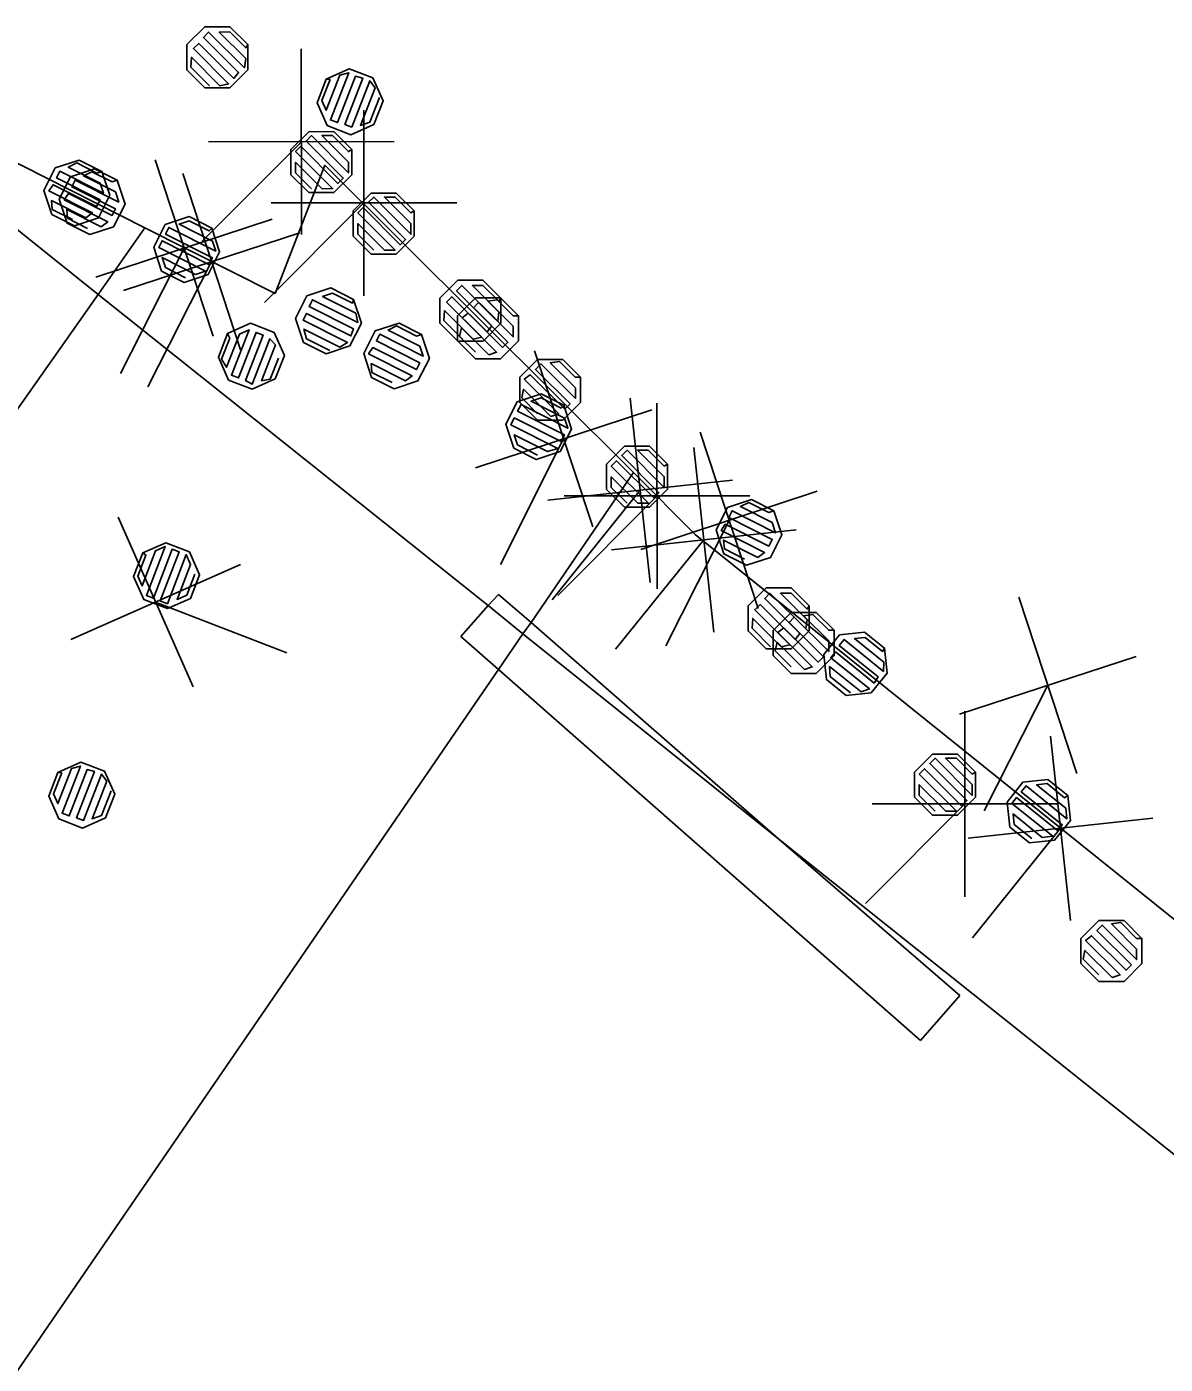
# Model space of a CAD drawing. Extents: x -266179 to -264727, y -1243225 to -1241702.
# Drawn here: x -264787.61 to -264775.47, y -1242386.33 to -1242372.06 of the extents above; entities that cross this region are included whole.
import ezdxf

# ---------------------------------------------------------------- set-up
doc = ezdxf.new("R2010")
doc.units = 0
for name, color, linetype in [('Vrstva 1', 7, 'Continuous'), ('Vrstva 19', 7, 'Continuous'), ('Vrstva 2', 7, 'Continuous'), ('Vrstva 21', 7, 'Continuous')]:
    doc.layers.add(name, color=color, linetype=linetype)

msp = doc.modelspace()

# ---------------------------------------------------------------- linework, layer by layer
at = {"layer": 'Vrstva 1'}
for p, q in [((-264790.1, -1242372.31), (-264786.35, -1242374.21)), ((-264784.96, -1242374.91), (-264784.43, -1242373.54)), ((-264784.43, -1242373.54), (-264781.14, -1242376.82)), ((-264786.85, -1242374.92), (-264786.35, -1242374.21)), ((-264786.35, -1242374.21), (-264786.85, -1242374.92)), ((-264786.35, -1242374.21), (-264784.96, -1242374.91)), ((-264810.45, -1242408.43), (-264786.85, -1242374.92)), ((-264786.85, -1242374.92), (-264810.45, -1242408.43)), ((-264781.14, -1242376.82), (-264782.23, -1242378.42)), ((-264782.23, -1242378.42), (-264781.14, -1242376.82)), ((-264781.14, -1242376.82), (-264780.48, -1242377.48)), ((-264780.48, -1242377.48), (-264769.38, -1242386.41)), ((-264782.23, -1242378.42), (-264782.32, -1242378.54)), ((-264782.32, -1242378.54), (-264782.23, -1242378.42)), ((-264782.32, -1242378.54), (-264782.58, -1242378.92)), ((-264782.58, -1242378.92), (-264782.32, -1242378.54)), ((-264782.58, -1242378.92), (-264805.28, -1242412.02)), ((-264805.28, -1242412.02), (-264782.58, -1242378.92))]:
    msp.add_line(p, q, dxfattribs=at)
at = {"layer": 'Vrstva 19'}
for p, q in [((-264790.1, -1242372.31), (-264786.35, -1242374.21)), ((-264784.96, -1242374.91), (-264784.43, -1242373.54)), ((-264784.43, -1242373.54), (-264781.14, -1242376.82)), ((-264786.35, -1242374.21), (-264784.96, -1242374.91)), ((-264781.14, -1242376.82), (-264780.48, -1242377.48)), ((-264780.48, -1242377.48), (-264769.38, -1242386.41))]:
    msp.add_line(p, q, dxfattribs=at)
for points in [[(-264785.253, -1242372.255), (-264785.253, -1242372.523), (-264785.444, -1242372.714), (-264785.713, -1242372.715), (-264785.904, -1242372.524), (-264785.904, -1242372.255), (-264785.713, -1242372.064), (-264785.444, -1242372.064), (-264785.253, -1242372.255), (-264785.275, -1242372.29), (-264785.444, -1242372.12), (-264785.557, -1242372.121), (-264785.275, -1242372.403), (-264785.289, -1242372.502), (-264785.671, -1242372.121), (-264785.727, -1242372.177), (-264785.352, -1242372.552), (-264785.402, -1242372.615), (-264785.777, -1242372.241), (-264785.833, -1242372.297), (-264785.458, -1242372.672), (-264785.55, -1242372.693), (-264785.854, -1242372.389), (-264785.861, -1242372.495), (-264785.663, -1242372.693)], [(-264784.417, -1242372.622), (-264784.171, -1242372.513), (-264783.92, -1242372.61), (-264783.811, -1242372.856), (-264783.908, -1242373.108), (-264784.154, -1242373.217), (-264784.406, -1242373.119), (-264784.514, -1242372.874), (-264784.417, -1242372.622), (-264784.376, -1242372.627), (-264784.463, -1242372.851), (-264784.417, -1242372.954), (-264784.273, -1242372.581), (-264784.176, -1242372.554), (-264784.371, -1242373.058), (-264784.296, -1242373.087), (-264784.105, -1242372.592), (-264784.027, -1242372.612), (-264784.218, -1242373.106), (-264784.144, -1242373.135), (-264783.953, -1242372.641), (-264783.896, -1242372.716), (-264784.051, -1242373.117), (-264783.951, -1242373.081), (-264783.85, -1242372.82)], [(-264784.143, -1242373.374), (-264784.143, -1242373.643), (-264784.334, -1242373.834), (-264784.602, -1242373.834), (-264784.794, -1242373.643), (-264784.794, -1242373.375), (-264784.603, -1242373.184), (-264784.334, -1242373.183), (-264784.143, -1242373.374), (-264784.179, -1242373.395), (-264784.349, -1242373.226), (-264784.462, -1242373.226), (-264784.179, -1242373.508), (-264784.178, -1242373.622), (-264784.575, -1242373.226), (-264784.631, -1242373.283), (-264784.235, -1242373.678), (-264784.291, -1242373.735), (-264784.688, -1242373.339), (-264784.744, -1242373.396), (-264784.348, -1242373.791), (-264784.461, -1242373.792), (-264784.744, -1242373.509), (-264784.744, -1242373.622), (-264784.574, -1242373.792)], [(-264786.81, -1242373.607), (-264786.726, -1242373.862), (-264786.847, -1242374.103), (-264787.102, -1242374.188), (-264787.343, -1242374.066), (-264787.428, -1242373.811), (-264787.306, -1242373.57), (-264787.051, -1242373.486), (-264786.81, -1242373.607), (-264786.864, -1242373.625), (-264787.078, -1242373.517), (-264787.168, -1242373.561), (-264786.828, -1242373.732), (-264786.793, -1242373.84), (-264787.257, -1242373.606), (-264787.293, -1242373.677), (-264786.829, -1242373.911), (-264786.865, -1242373.983), (-264787.329, -1242373.749), (-264787.374, -1242373.816), (-264786.91, -1242374.049), (-264786.981, -1242374.103), (-264787.348, -1242373.919), (-264787.339, -1242374.013), (-264787.124, -1242374.12)], [(-264786.647, -1242373.701), (-264786.562, -1242373.956), (-264786.684, -1242374.198), (-264786.939, -1242374.282), (-264787.18, -1242374.161), (-264787.264, -1242373.905), (-264787.143, -1242373.664), (-264786.888, -1242373.58), (-264786.647, -1242373.701), (-264786.7, -1242373.719), (-264786.915, -1242373.611), (-264787.004, -1242373.656), (-264786.665, -1242373.826), (-264786.629, -1242373.934), (-264787.094, -1242373.7), (-264787.13, -1242373.772), (-264786.665, -1242374.005), (-264786.701, -1242374.077), (-264787.166, -1242373.843), (-264787.211, -1242373.91), (-264786.746, -1242374.144), (-264786.818, -1242374.197), (-264787.184, -1242374.013), (-264787.175, -1242374.107), (-264786.961, -1242374.215)], [(-264783.478, -1242374.029), (-264783.478, -1242374.298), (-264783.669, -1242374.489), (-264783.938, -1242374.489), (-264784.129, -1242374.298), (-264784.129, -1242374.029), (-264783.938, -1242373.838), (-264783.669, -1242373.838), (-264783.478, -1242374.029), (-264783.514, -1242374.05), (-264783.683, -1242373.881), (-264783.796, -1242373.881), (-264783.513, -1242374.164), (-264783.513, -1242374.277), (-264783.91, -1242373.881), (-264783.966, -1242373.937), (-264783.57, -1242374.333), (-264783.627, -1242374.39), (-264784.023, -1242373.994), (-264784.079, -1242374.051), (-264783.683, -1242374.446), (-264783.796, -1242374.447), (-264784.079, -1242374.164), (-264784.079, -1242374.277), (-264783.909, -1242374.447)], [(-264785.638, -1242374.212), (-264785.554, -1242374.467), (-264785.676, -1242374.708), (-264785.932, -1242374.792), (-264786.173, -1242374.67), (-264786.256, -1242374.414), (-264786.134, -1242374.174), (-264785.879, -1242374.09), (-264785.638, -1242374.212), (-264785.665, -1242374.243), (-264785.879, -1242374.135), (-264785.986, -1242374.17), (-264785.63, -1242374.351), (-264785.595, -1242374.458), (-264786.094, -1242374.205), (-264786.13, -1242374.276), (-264785.631, -1242374.53), (-264785.667, -1242374.601), (-264786.166, -1242374.348), (-264786.203, -1242374.419), (-264785.703, -1242374.672), (-264785.811, -1242374.708), (-264786.167, -1242374.527), (-264786.132, -1242374.634), (-264785.918, -1242374.743)], [(-264784.126, -1242374.973), (-264784.041, -1242375.228), (-264784.163, -1242375.469), (-264784.418, -1242375.553), (-264784.659, -1242375.432), (-264784.743, -1242375.177), (-264784.622, -1242374.936), (-264784.367, -1242374.851), (-264784.126, -1242374.973), (-264784.135, -1242375.013), (-264784.349, -1242374.905), (-264784.456, -1242374.941), (-264784.099, -1242375.12), (-264784.081, -1242375.219), (-264784.564, -1242374.976), (-264784.6, -1242375.048), (-264784.126, -1242375.286), (-264784.153, -1242375.362), (-264784.627, -1242375.124), (-264784.663, -1242375.195), (-264784.189, -1242375.433), (-264784.27, -1242375.482), (-264784.654, -1242375.289), (-264784.627, -1242375.392), (-264784.377, -1242375.518)], [(-264782.553, -1242374.958), (-264782.553, -1242375.227), (-264782.744, -1242375.418), (-264783.012, -1242375.418), (-264783.204, -1242375.227), (-264783.204, -1242374.959), (-264783.013, -1242374.768), (-264782.745, -1242374.767), (-264782.553, -1242374.958), (-264782.575, -1242374.993), (-264782.745, -1242374.824), (-264782.858, -1242374.824), (-264782.574, -1242375.106), (-264782.588, -1242375.206), (-264782.971, -1242374.824), (-264783.027, -1242374.881), (-264782.652, -1242375.255), (-264782.701, -1242375.319), (-264783.077, -1242374.944), (-264783.133, -1242375.001), (-264782.758, -1242375.375), (-264782.85, -1242375.397), (-264783.154, -1242375.093), (-264783.161, -1242375.199), (-264782.963, -1242375.397)], [(-264782.366, -1242375.147), (-264782.366, -1242375.415), (-264782.557, -1242375.607), (-264782.825, -1242375.607), (-264783.017, -1242375.416), (-264783.017, -1242375.147), (-264782.826, -1242374.956), (-264782.558, -1242374.956), (-264782.366, -1242375.147), (-264782.423, -1242375.147), (-264782.593, -1242374.977), (-264782.692, -1242374.992), (-264782.423, -1242375.26), (-264782.423, -1242375.373), (-264782.791, -1242375.006), (-264782.847, -1242375.062), (-264782.479, -1242375.43), (-264782.536, -1242375.486), (-264782.904, -1242375.119), (-264782.967, -1242375.169), (-264782.599, -1242375.536), (-264782.684, -1242375.564), (-264782.974, -1242375.275), (-264782.995, -1242375.367), (-264782.825, -1242375.536)], [(-264785.469, -1242375.336), (-264785.223, -1242375.228), (-264784.971, -1242375.325), (-264784.863, -1242375.571), (-264784.96, -1242375.822), (-264785.206, -1242375.931), (-264785.458, -1242375.834), (-264785.566, -1242375.588), (-264785.469, -1242375.336), (-264785.446, -1242375.388), (-264785.533, -1242375.612), (-264785.48, -1242375.697), (-264785.343, -1242375.342), (-264785.239, -1242375.296), (-264785.427, -1242375.781), (-264785.352, -1242375.81), (-264785.165, -1242375.325), (-264785.09, -1242375.354), (-264785.277, -1242375.839), (-264785.206, -1242375.877), (-264785.019, -1242375.392), (-264784.959, -1242375.458), (-264785.106, -1242375.841), (-264785.014, -1242375.823), (-264784.927, -1242375.599)], [(-264783.399, -1242375.347), (-264783.316, -1242375.602), (-264783.438, -1242375.843), (-264783.693, -1242375.927), (-264783.934, -1242375.805), (-264784.017, -1242375.549), (-264783.895, -1242375.309), (-264783.64, -1242375.225), (-264783.399, -1242375.347), (-264783.453, -1242375.365), (-264783.667, -1242375.256), (-264783.757, -1242375.3), (-264783.418, -1242375.472), (-264783.383, -1242375.58), (-264783.846, -1242375.345), (-264783.882, -1242375.416), (-264783.419, -1242375.651), (-264783.455, -1242375.722), (-264783.919, -1242375.487), (-264783.964, -1242375.554), (-264783.5, -1242375.789), (-264783.572, -1242375.842), (-264783.937, -1242375.657), (-264783.929, -1242375.751), (-264783.715, -1242375.86)], [(-264781.703, -1242375.804), (-264781.703, -1242376.072), (-264781.894, -1242376.263), (-264782.162, -1242376.263), (-264782.353, -1242376.073), (-264782.353, -1242375.804), (-264782.163, -1242375.613), (-264781.894, -1242375.613), (-264781.703, -1242375.804), (-264781.76, -1242375.804), (-264781.929, -1242375.634), (-264782.028, -1242375.648), (-264781.759, -1242375.917), (-264781.759, -1242376.03), (-264782.127, -1242375.662), (-264782.184, -1242375.719), (-264781.816, -1242376.087), (-264781.873, -1242376.143), (-264782.24, -1242375.776), (-264782.304, -1242375.825), (-264781.936, -1242376.193), (-264782.021, -1242376.221), (-264782.311, -1242375.931), (-264782.332, -1242376.023), (-264782.162, -1242376.193)], [(-264781.883, -1242376.101), (-264781.799, -1242376.356), (-264781.92, -1242376.597), (-264782.176, -1242376.682), (-264782.417, -1242376.56), (-264782.501, -1242376.305), (-264782.38, -1242376.064), (-264782.125, -1242375.98), (-264781.883, -1242376.101), (-264781.91, -1242376.132), (-264782.125, -1242376.024), (-264782.232, -1242376.06), (-264781.875, -1242376.24), (-264781.839, -1242376.347), (-264782.339, -1242376.095), (-264782.375, -1242376.167), (-264781.875, -1242376.419), (-264781.911, -1242376.49), (-264782.411, -1242376.238), (-264782.447, -1242376.31), (-264781.947, -1242376.562), (-264782.055, -1242376.597), (-264782.412, -1242376.417), (-264782.376, -1242376.525), (-264782.162, -1242376.633)], [(-264780.776, -1242376.731), (-264780.776, -1242376.999), (-264780.967, -1242377.191), (-264781.235, -1242377.191), (-264781.427, -1242377), (-264781.427, -1242376.731), (-264781.236, -1242376.54), (-264780.968, -1242376.54), (-264780.776, -1242376.731), (-264780.812, -1242376.752), (-264780.982, -1242376.582), (-264781.095, -1242376.583), (-264780.812, -1242376.865), (-264780.811, -1242376.978), (-264781.208, -1242376.583), (-264781.264, -1242376.639), (-264780.868, -1242377.035), (-264780.924, -1242377.091), (-264781.321, -1242376.696), (-264781.377, -1242376.753), (-264780.981, -1242377.148), (-264781.094, -1242377.148), (-264781.377, -1242376.866), (-264781.377, -1242376.979), (-264781.207, -1242377.148)], [(-264779.641, -1242377.229), (-264779.557, -1242377.484), (-264779.678, -1242377.726), (-264779.933, -1242377.81), (-264780.175, -1242377.689), (-264780.259, -1242377.433), (-264780.138, -1242377.192), (-264779.882, -1242377.108), (-264779.641, -1242377.229), (-264779.695, -1242377.247), (-264779.909, -1242377.139), (-264779.999, -1242377.184), (-264779.659, -1242377.354), (-264779.624, -1242377.462), (-264780.088, -1242377.228), (-264780.124, -1242377.3), (-264779.66, -1242377.533), (-264779.696, -1242377.605), (-264780.16, -1242377.371), (-264780.205, -1242377.438), (-264779.741, -1242377.672), (-264779.812, -1242377.725), (-264780.179, -1242377.541), (-264780.17, -1242377.635), (-264779.956, -1242377.743)], [(-264786.374, -1242377.677), (-264786.128, -1242377.569), (-264785.876, -1242377.666), (-264785.767, -1242377.912), (-264785.865, -1242378.164), (-264786.111, -1242378.272), (-264786.362, -1242378.175), (-264786.471, -1242377.929), (-264786.374, -1242377.677), (-264786.34, -1242377.701), (-264786.427, -1242377.925), (-264786.381, -1242378.029), (-264786.237, -1242377.655), (-264786.133, -1242377.61), (-264786.335, -1242378.132), (-264786.26, -1242378.161), (-264786.059, -1242377.638), (-264785.984, -1242377.667), (-264786.186, -1242378.19), (-264786.111, -1242378.219), (-264785.909, -1242377.696), (-264785.864, -1242377.8), (-264786.008, -1242378.173), (-264785.904, -1242378.127), (-264785.818, -1242377.903)], [(-264779.267, -1242378.242), (-264779.267, -1242378.51), (-264779.457, -1242378.701), (-264779.726, -1242378.701), (-264779.917, -1242378.51), (-264779.917, -1242378.242), (-264779.726, -1242378.051), (-264779.458, -1242378.051), (-264779.267, -1242378.242), (-264779.288, -1242378.277), (-264779.458, -1242378.107), (-264779.571, -1242378.107), (-264779.288, -1242378.39), (-264779.302, -1242378.489), (-264779.684, -1242378.107), (-264779.74, -1242378.164), (-264779.366, -1242378.539), (-264779.415, -1242378.602), (-264779.79, -1242378.228), (-264779.846, -1242378.284), (-264779.472, -1242378.659), (-264779.563, -1242378.68), (-264779.868, -1242378.376), (-264779.875, -1242378.482), (-264779.677, -1242378.68)], [(-264778.999, -1242378.503), (-264778.999, -1242378.772), (-264779.19, -1242378.963), (-264779.459, -1242378.964), (-264779.65, -1242378.773), (-264779.65, -1242378.504), (-264779.459, -1242378.313), (-264779.191, -1242378.313), (-264778.999, -1242378.503), (-264779.056, -1242378.503), (-264779.226, -1242378.334), (-264779.325, -1242378.348), (-264779.056, -1242378.617), (-264779.056, -1242378.73), (-264779.424, -1242378.362), (-264779.48, -1242378.419), (-264779.112, -1242378.786), (-264779.169, -1242378.843), (-264779.537, -1242378.476), (-264779.6, -1242378.525), (-264779.232, -1242378.893), (-264779.317, -1242378.921), (-264779.607, -1242378.631), (-264779.628, -1242378.723), (-264779.459, -1242378.893)], [(-264778.464, -1242378.692), (-264778.435, -1242378.959), (-264778.605, -1242379.169), (-264778.872, -1242379.198), (-264779.082, -1242379.029), (-264779.111, -1242378.762), (-264778.942, -1242378.552), (-264778.675, -1242378.522), (-264778.464, -1242378.692), (-264778.482, -1242378.729), (-264778.669, -1242378.579), (-264778.781, -1242378.591), (-264778.47, -1242378.842), (-264778.473, -1242378.942), (-264778.894, -1242378.603), (-264778.944, -1242378.666), (-264778.531, -1242378.998), (-264778.573, -1242379.066), (-264778.986, -1242378.734), (-264779.036, -1242378.796), (-264778.623, -1242379.129), (-264778.712, -1242379.16), (-264779.048, -1242378.89), (-264779.043, -1242378.996), (-264778.825, -1242379.172)], [(-264777.491, -1242380.016), (-264777.491, -1242380.285), (-264777.682, -1242380.476), (-264777.951, -1242380.476), (-264778.142, -1242380.285), (-264778.142, -1242380.016), (-264777.951, -1242379.825), (-264777.682, -1242379.825), (-264777.491, -1242380.016), (-264777.527, -1242380.037), (-264777.696, -1242379.868), (-264777.81, -1242379.868), (-264777.527, -1242380.15), (-264777.527, -1242380.264), (-264777.923, -1242379.868), (-264777.979, -1242379.924), (-264777.583, -1242380.32), (-264777.64, -1242380.377), (-264778.036, -1242379.981), (-264778.092, -1242380.037), (-264777.696, -1242380.433), (-264777.809, -1242380.433), (-264778.092, -1242380.151), (-264778.092, -1242380.264), (-264777.923, -1242380.433)], [(-264787.279, -1242380.019), (-264787.033, -1242379.91), (-264786.781, -1242380.007), (-264786.672, -1242380.253), (-264786.77, -1242380.505), (-264787.015, -1242380.614), (-264787.267, -1242380.516), (-264787.376, -1242380.271), (-264787.279, -1242380.019), (-264787.238, -1242380.024), (-264787.324, -1242380.248), (-264787.278, -1242380.351), (-264787.134, -1242379.978), (-264787.038, -1242379.951), (-264787.233, -1242380.455), (-264787.158, -1242380.483), (-264786.967, -1242379.989), (-264786.889, -1242380.009), (-264787.08, -1242380.503), (-264787.005, -1242380.532), (-264786.814, -1242380.037), (-264786.758, -1242380.113), (-264786.913, -1242380.514), (-264786.813, -1242380.478), (-264786.712, -1242380.216)], [(-264776.508, -1242380.264), (-264776.479, -1242380.532), (-264776.649, -1242380.742), (-264776.916, -1242380.771), (-264777.126, -1242380.602), (-264777.155, -1242380.335), (-264776.986, -1242380.124), (-264776.719, -1242380.095), (-264776.508, -1242380.264), (-264776.541, -1242380.289), (-264776.728, -1242380.139), (-264776.841, -1242380.151), (-264776.529, -1242380.402), (-264776.517, -1242380.514), (-264776.953, -1242380.163), (-264777.003, -1242380.226), (-264776.567, -1242380.577), (-264776.617, -1242380.639), (-264777.053, -1242380.288), (-264777.104, -1242380.35), (-264776.667, -1242380.701), (-264776.78, -1242380.714), (-264777.091, -1242380.463), (-264777.079, -1242380.575), (-264776.892, -1242380.726)], [(-264775.716, -1242381.791), (-264775.716, -1242382.059), (-264775.907, -1242382.25), (-264776.176, -1242382.25), (-264776.367, -1242382.059), (-264776.367, -1242381.791), (-264776.176, -1242381.6), (-264775.907, -1242381.6), (-264775.716, -1242381.791), (-264775.773, -1242381.791), (-264775.942, -1242381.621), (-264776.041, -1242381.635), (-264775.773, -1242381.904), (-264775.773, -1242382.017), (-264776.14, -1242381.649), (-264776.197, -1242381.706), (-264775.829, -1242382.073), (-264775.886, -1242382.13), (-264776.254, -1242381.762), (-264776.317, -1242381.812), (-264775.949, -1242382.179), (-264776.034, -1242382.208), (-264776.324, -1242381.918), (-264776.345, -1242382.01), (-264776.176, -1242382.18)]]:
    msp.add_lwpolyline(points, dxfattribs=at)
at = {"layer": 'Vrstva 2'}
for p, q in [((-264786.85, -1242374.92), (-264790.1, -1242372.31)), ((-264786.85, -1242374.92), (-264782.69, -1242378.24)), ((-264782.69, -1242378.24), (-264782.58, -1242378.12)), ((-264782.58, -1242378.12), (-264782.23, -1242378.42)), ((-264782.98, -1242378.57), (-264782.69, -1242378.24)), ((-264782.32, -1242378.54), (-264782.69, -1242378.24)), ((-264779.59, -1242380.73), (-264782.23, -1242378.42)), ((-264782.58, -1242378.92), (-264782.98, -1242378.57)), ((-264782.32, -1242378.54), (-264779.59, -1242380.73)), ((-264782.58, -1242378.92), (-264778.08, -1242382.88)), ((-264770.62, -1242387.89), (-264779.59, -1242380.73)), ((-264777.66, -1242382.4), (-264779.59, -1242380.73)), ((-264778.08, -1242382.88), (-264777.66, -1242382.4))]:
    msp.add_line(p, q, dxfattribs=at)
at = {"layer": 'Vrstva 21'}
for p, q in [((-264784.683, -1242372.301), (-264784.681, -1242374.281)), ((-264790.1, -1242372.31), (-264786.35, -1242374.21)), ((-264784.015, -1242372.954), (-264784.015, -1242374.934)), ((-264784.682, -1242373.291), (-264785.741, -1242374.353)), ((-264783.692, -1242373.29), (-264785.672, -1242373.292)), ((-264786.241, -1242373.485), (-264785.624, -1242375.366)), ((-264784.96, -1242374.91), (-264784.43, -1242373.54)), ((-264784.43, -1242373.54), (-264781.14, -1242376.82)), ((-264785.947, -1242373.628), (-264785.331, -1242375.51)), ((-264784.015, -1242373.944), (-264785.075, -1242375.005)), ((-264783.025, -1242373.944), (-264785.005, -1242373.944)), ((-264784.992, -1242374.117), (-264786.873, -1242374.734)), ((-264784.698, -1242374.261), (-264786.58, -1242374.877)), ((-264786.35, -1242374.21), (-264784.96, -1242374.91)), ((-264785.932, -1242374.425), (-264786.609, -1242375.764)), ((-264785.639, -1242374.569), (-264786.318, -1242375.907)), ((-264782.196, -1242375.52), (-264781.574, -1242377.4)), ((-264780.945, -1242376.15), (-264782.825, -1242376.771)), ((-264781.175, -1242376.025), (-264780.961, -1242377.993)), ((-264780.889, -1242376.079), (-264780.887, -1242378.059)), ((-264780.43, -1242376.39), (-264779.809, -1242378.27)), ((-264781.885, -1242376.46), (-264782.559, -1242377.8)), ((-264780.495, -1242376.554), (-264780.284, -1242378.522)), ((-264781.14, -1242376.82), (-264780.48, -1242377.48)), ((-264780.084, -1242376.902), (-264782.052, -1242377.116)), ((-264781.068, -1242377.009), (-264782.008, -1242378.178)), ((-264780.888, -1242377.069), (-264781.947, -1242378.131)), ((-264779.898, -1242377.068), (-264781.878, -1242377.07)), ((-264779.18, -1242377.02), (-264781.06, -1242377.641)), ((-264786.636, -1242377.297), (-264785.835, -1242379.108)), ((-264779.405, -1242377.432), (-264781.374, -1242377.644)), ((-264780.12, -1242377.33), (-264780.794, -1242378.67)), ((-264780.39, -1242377.538), (-264781.331, -1242378.706)), ((-264780.48, -1242377.48), (-264769.38, -1242386.41)), ((-264787.141, -1242378.603), (-264785.33, -1242377.802)), ((-264777.028, -1242378.15), (-264776.412, -1242380.031)), ((-264786.236, -1242378.203), (-264784.836, -1242378.743)), ((-264775.779, -1242378.783), (-264777.661, -1242379.398)), ((-264776.72, -1242379.09), (-264777.398, -1242380.428)), ((-264777.605, -1242379.366), (-264777.605, -1242381.346)), ((-264776.692, -1242379.631), (-264776.478, -1242381.599)), ((-264777.605, -1242380.356), (-264778.666, -1242381.417)), ((-264776.615, -1242380.356), (-264778.595, -1242380.356)), ((-264775.601, -1242380.508), (-264777.569, -1242380.722)), ((-264776.585, -1242380.615), (-264777.525, -1242381.784))]:
    msp.add_line(p, q, dxfattribs=at)

doc.saveas('drawing.dxf')
